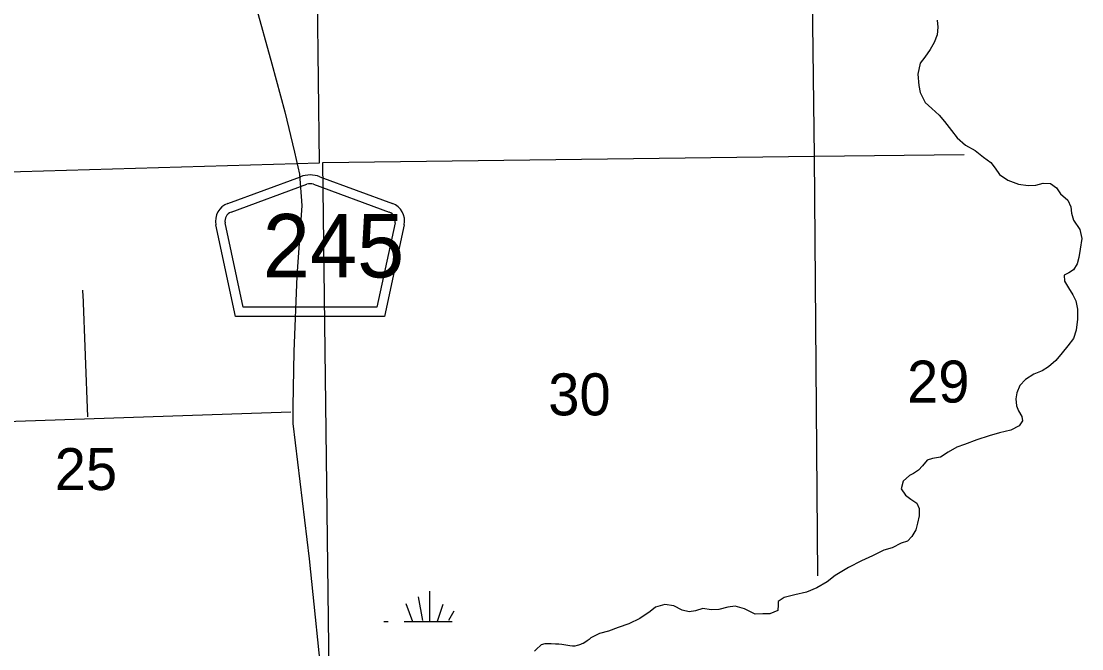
# Model space of a CAD drawing. Extents: x 2480962 to 2688785, y 277103 to 599240.
# Drawn here: x 2579124 to 2590496, y 375869 to 382596 of the extents above; entities that cross this region are included whole.
import ezdxf

# ---------------------------------------------------------------- set-up
doc = ezdxf.new("R2010")
doc.units = 0
for name, color, linetype in [('County Routes Highway Center Lines', 7, 'Continuous'), ('Local Roads Improved', 7, 'Continuous'), ('Narrow River Creek and Branch and Slough', 7, 'Continuous'), ('Roadshields County Roads', 7, 'Continuous'), ('Section Lines', 7, 'Continuous'), ('Section Numbers', 7, 'Continuous'), ('Swamps', 7, 'Continuous'), ('Township and Range lines', 7, 'Continuous')]:
    doc.layers.add(name, color=color, linetype=linetype)

msp = doc.modelspace()

# ---------------------------------------------------------------- linework, layer by layer
at = {"layer": 'County Routes Highway Center Lines'}
for points in [[(2578729.473, 385272.592), (2579884.054, 384534.702), (2580726.117, 384048.562), (2580977.867, 383874.941), (2581264.342, 383588.466), (2581464.007, 383258.586), (2581628.947, 382798.49), (2581811.249, 382138.729), (2581950.146, 381626.547), (2582054.319, 381192.494), (2582106.405, 380958.105), (2582132.448, 380619.544), (2582080.362, 379864.291), (2582045.638, 379056.953), (2582036.957, 378466.641), (2582036.957, 378284.338), (2582210.578, 376834.601), (2582366.837, 375341.459)], [(2582016.129, 378406.188), (2574742.189, 378158.213)]]:
    msp.add_lwpolyline(points, dxfattribs=at)
at = {"layer": 'Local Roads Improved'}
msp.add_line((2579783.684, 379672.262), (2579836.463, 378354.678), dxfattribs=at)
msp.add_lwpolyline([(2579781.477, 379714.683), (2579781.686, 379701.482), (2579782.254, 379687.72), (2579783.684, 379672.262)], dxfattribs=at)
at = {"layer": 'Narrow River Creek and Branch and Slough'}
for points in [[(2588946.372, 382606.306), (2588953.769, 382534.259), (2588945.368, 382451.894), (2588912.974, 382369.084), (2588870.427, 382294.106), (2588814.04, 382210.851), (2588763.262, 382147.752), (2588739.565, 382029.011), (2588749.896, 381908.897), (2588761.371, 381832.915), (2588815.494, 381723.638), (2588888.716, 381660.833), (2588966.093, 381590.084), (2589025.436, 381521.006), (2589099.319, 381424.127), (2589160.856, 381345.064), (2589250.345, 381268.524), (2589353.441, 381212.288), (2589440.853, 381139.72), (2589521.956, 381083.076), (2589567.187, 381019.751), (2589614.495, 380952.455), (2589701.674, 380891.914), (2589816.494, 380849.931), (2589920.772, 380835.824), (2590002.707, 380839.348), (2590080.293, 380860.839), (2590160.346, 380858.313), (2590225.26, 380811.393), (2590266.531, 380745.991), (2590345.829, 380679.288)], [(2590345.829, 380679.288), (2590379.219, 380607.723), (2590384.579, 380537.645), (2590408.012, 380463.89), (2590475.935, 380364.895), (2590495.835, 380267.014), (2590480.02, 380154.434), (2590465.775, 380063.941), (2590445.105, 379995.384), (2590408.323, 379932.543), (2590357, 379897.505), (2590305.444, 379874.493), (2590308.688, 379810.39), (2590352.075, 379739.01), (2590401.577, 379661.73), (2590430.813, 379598.108), (2590448.519, 379510.212), (2590448.621, 379401.939), (2590436.881, 379285.425), (2590408.602, 379196.676), (2590346.14, 379117.319), (2590285.637, 379040.003), (2590217.215, 378958.53), (2590140.484, 378892.943), (2590069.324, 378849.517), (2589982.052, 378811.806), (2589891.13, 378755.983), (2589832.394, 378690.73), (2589799.922, 378611.929), (2589787.171, 378547.529), (2589794.608, 378473.478), (2589815.614, 378421.735), (2589852.808, 378360.266), (2589861.7, 378314.314), (2589822.802, 378257.45), (2589735.685, 378211.722), (2589612.191, 378185.37), (2589502.848, 378151.261), (2589369.668, 378108.689), (2589238.604, 378060.141), (2589155.176, 378030.523), (2589064.215, 377976.703), (2588979.215, 377924.999), (2588893.553, 377907.37), (2588837.883, 377890.296), (2588789.026, 377831.242), (2588743.974, 377782.285), (2588692.612, 377749.25), (2588647.055, 377726.349), (2588580.205, 377666.962), (2588557.846, 377582.333), (2588605.115, 377517.04), (2588661.953, 377473.983), (2588726.789, 377431.072), (2588753.908, 377373.428), (2588751.426, 377295.183), (2588732.95, 377216.641), (2588716.356, 377144.149), (2588673.77, 377071.176), (2588626.68, 377024.185), (2588559.09, 377002.881), (2588464.093, 376950.992), (2588374.588, 376925.271), (2588251.716, 376866.849), (2588134.804, 376810.543), (2587994.171, 376739.761), (2587851.811, 376654.912), (2587765.123, 376587.136), (2587656.401, 376520.956), (2587543.293, 376474.746), (2587419.837, 376446.39), (2587304.341, 376420.187), (2587241.217, 376374.904), (2587239.879, 376340.793), (2587237.086, 376278.583), (2587149.775, 376242.876), (2587075.759, 376243.509), (2586993.785, 376241.989), (2586880.692, 376298.04), (2586780.14, 376326.251), (2586702.359, 376314.783), (2586604.857, 376288.914), (2586520.883, 376287.356), (2586432.639, 376299.756), (2586355.091, 376276.262), (2586285.269, 376266.946), (2586210.981, 376281.609), (2586120.076, 376328.046), (2586025.756, 376344.343), (2585924.293, 376316.394), (2585867.245, 376267.214), (2585756.641, 376194.984), (2585639.768, 376136.673), (2585526.504, 376098.482), (2585421.276, 376058.433), (2585325.734, 376034.605), (2585244.499, 375995.002)], [(2585244.499, 375995.002), (2585231.225, 375985.297), (2585212.58, 375969.28), (2585193.293, 375953.95), (2585176.391, 375942.734), (2585150.306, 375927.566), (2585136.542, 375920.772), (2585122.055, 375914.531), (2585100.742, 375906.984), (2585084.705, 375902.721), (2585060.572, 375898.977), (2585048.473, 375898.447), (2585036.354, 375898.907), (2585007.811, 375902.267), (2584965.003, 375909.277), (2584943.552, 375912.505), (2584922.04, 375914.833), (2584888.01, 375917.36), (2584853.945, 375919.585), (2584804.94, 375921.517), (2584755.898, 375921.777), (2584737.851, 375920.977), (2584724.183, 375919.115), (2584714.222, 375916.719), (2584700.295, 375911.089), (2584693.996, 375907.194), (2584688.269, 375902.477), (2584657.688, 375872.891), (2584627.417, 375843.2)]]:
    msp.add_lwpolyline(points, dxfattribs=at)
at = {"layer": 'Roadshields County Roads'}
for p, q in [((2581339.196, 380643.461), (2582118.571, 380929.798)), ((2581373.682, 380549.595), (2582187.542, 380848.602)), ((2582256.513, 380848.602), (2583069.021, 380550.091)), ((2582325.485, 380929.798), (2583103.507, 380643.958)), ((2581423.168, 379431.635), (2581212.611, 380413.806)), ((2581504.002, 379531.635), (2581310.389, 380434.768)), ((2583132.314, 380435.264), (2582938.594, 379531.635)), ((2583230.093, 380414.304), (2583019.429, 379431.635)), ((2582938.595, 379531.635), (2581504.003, 379531.635)), ((2583019.429, 379431.635), (2581423.169, 379431.635))]:
    msp.add_line(p, q, dxfattribs=at)
for centre, radius, start, end in [((2582222.028, 380648.201), 300, 69.8269806, 110.1730139), ((2582222.028, 380754.736), 100, 69.8269876, 110.1729839), ((2581408.168, 380455.73), 200, 110.1729839, 192.0998896), ((2583034.536, 380456.226), 200, 347.9000917, 69.8270083), ((2581408.168, 380455.73), 100, 110.1729839, 192.0998896), ((2583034.536, 380456.226), 100, 347.9000932, 69.8269876)]:
    msp.add_arc(centre, radius, start, end, dxfattribs=at)
at = {"layer": 'Section Lines'}
for p, q in [((2587630.5, 381149.194), (2587567.376, 386446.962)), ((2577085.727, 380925.975), (2582322.073, 381079.294)), ((2582358.522, 381080.945), (2587630.5, 381149.194)), ((2587630.5, 381149.194), (2589233.775, 381166.444)), ((2587664.253, 376649.891), (2587630.5, 381149.194))]:
    msp.add_line(p, q, dxfattribs=at)
at = {"layer": 'Swamps'}
for p, q in [((2583379.298, 376427.148), (2583427.63, 376173.42)), ((2583500.12, 376487.564), (2583500.125, 376161.34)), ((2583246.394, 376354.65), (2583318.89, 376161.334)), ((2583645.109, 376342.579), (2583584.701, 376161.342))]:
    msp.add_line(p, q, dxfattribs=at)
for points in [[(2583764.418, 376271.592), (2583705.523, 376173.428)], [(2583010.646, 376161.325), (2583059.663, 376161.327)], [(2583228.807, 376161.332), (2583744.577, 376161.347)]]:
    msp.add_lwpolyline(points, dxfattribs=at)
at = {"layer": 'Township and Range lines'}
for p, q in [((2582322.073, 381079.294), (2582189.699, 391719.809)), ((2582435.611, 374884.365), (2582358.522, 381080.945))]:
    msp.add_line(p, q, dxfattribs=at)

# ---------------------------------------------------------------- texts
at = {"layer": 'Roadshields County Roads'}
msp.add_text('245', height=680, dxfattribs=at).set_placement((2581713.783, 379849.919))
at = {"layer": 'Section Numbers'}
for s, rotation, p in [('29', 0.0672111, (2588622.693, 378508.091)), ('30', 0.0672111, (2584775.299, 378371.142)), ('25', 0.0672167, (2579483.622, 377570.143))]:
    msp.add_text(s, height=450, rotation=rotation, dxfattribs=at).set_placement(p)

doc.saveas('drawing.dxf')
